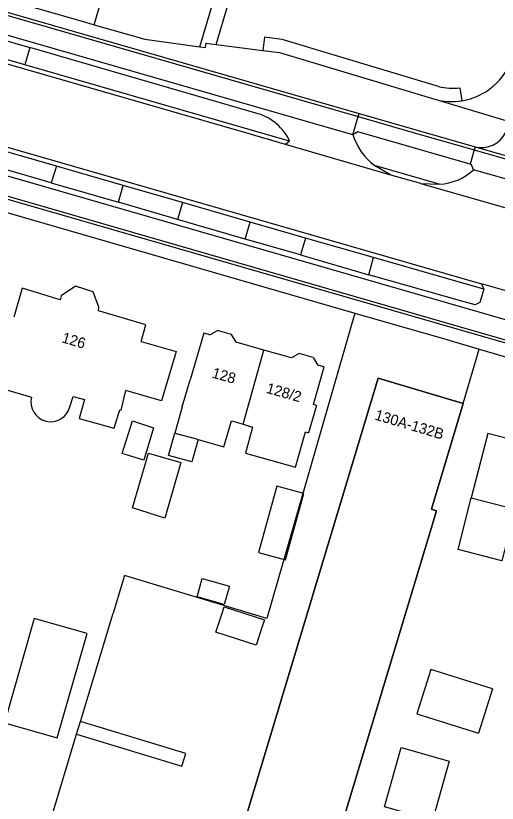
# Model space of a CAD drawing. Extents: x 194485 to 197793, y 468269 to 470822.
# Drawn here: x 195451.9 to 195506.4, y 469758.7 to 469847.8 of the extents above; entities that cross this region are included whole.
import ezdxf

# ---------------------------------------------------------------- set-up
doc = ezdxf.new("R2010")
doc.units = 0
for name, color, linetype in [('BGT grensvlak gebouwinstallatie plus 1', 7, 'Continuous'), ('BGT grensvlak onbegroeid terreindeel', 7, 'Continuous'), ('BGT grensvlak overig bouwwerk uitbreiding populatie', 7, 'Continuous'), ('BGT grensvlak pand op maaiveld', 7, 'Continuous'), ('BGT grensvlak pand op maaiveld LR', 7, 'Continuous'), ('BGT grensvlak vegetatieobject', 7, 'Continuous'), ('BGT grensvlak wegdeel', 7, 'Continuous'), ('BGT tekst huisnummerreeks', 7, 'Continuous'), ('GEM grensvlak beperking object', 7, 'Continuous')]:
    doc.layers.add(name, color=color, linetype=linetype)

msp = doc.modelspace()

# ---------------------------------------------------------------- linework, layer by layer
at = {"layer": 'BGT grensvlak gebouwinstallatie plus 1'}
for p, q in [((195469.18, 469798.038), (195469.878, 469800.578)), ((195472.527, 469799.871), (195471.819, 469797.329)), ((195471.819, 469797.329), (195469.18, 469798.038)), ((195474.533, 469778.088), (195475.225, 469780.202)), ((195475.225, 469780.202), (195475.471, 469780.954)), ((195475.471, 469780.954), (195480.034, 469779.461)), ((195480.034, 469779.461), (195479.823, 469778.814)), ((195479.823, 469778.814), (195479.096, 469776.595)), ((195479.096, 469776.595), (195474.533, 469778.088))]:
    msp.add_line(p, q, dxfattribs=at)
for points in [[(195508.392, 469791.968), (195510.27, 469799.25), (195505.307, 469800.531), (195503.429, 469793.248)], [(195481.44, 469794.584), (195479.36, 469787.086), (195482.403, 469786.242), (195484.483, 469793.74), (195481.44, 469794.584)], [(195453.99, 469779.634), (195450.605, 469767.837), (195456.567, 469766.127), (195459.952, 469777.923), (195453.99, 469779.634)]]:
    msp.add_lwpolyline(points, dxfattribs=at)
at = {"layer": 'BGT grensvlak onbegroeid terreindeel'}
for p, q in [((195460.767, 469846.765), (195463.011, 469854.476)), ((195472.731, 469844.278), (195474.612, 469850.613)), ((195502.134, 469839.645), (195502.371, 469838.164)), ((195502.521, 469803.925), (195504.309, 469810.087)), ((195459.205, 469767.96), (195462.912, 469780.239)), ((195458.771, 469766.524), (195459.205, 469767.96)), ((195454.458, 469752.24), (195458.771, 469766.524))]:
    msp.add_line(p, q, dxfattribs=at)
for points in [[(195474.581, 469844.535), (195476.241, 469850.129), (195474.612, 469850.613)], [(195499.706, 469839.785), (195482.048, 469845.086), (195480.022, 469845.347), (195479.831, 469843.859)], [(195490.258, 469814.15), (195480.282, 469779.617), (195464.191, 469784.475), (195462.912, 469780.239)], [(195458.771, 469766.524), (195470.698, 469762.923), (195471.132, 469764.359), (195459.205, 469767.96)]]:
    msp.add_lwpolyline(points, dxfattribs=at)
msp.add_arc((195501.238, 469845.236), 5.662, 254.29761, 279.10228, dxfattribs=at)
at = {"layer": 'BGT grensvlak overig bouwwerk uitbreiding populatie'}
msp.add_lwpolyline([(195472.981, 469784.137), (195476.059, 469783.283), (195475.485, 469781.213), (195472.406, 469782.068), (195472.981, 469784.137)], dxfattribs=at)
at = {"layer": 'BGT grensvlak pand op maaiveld'}
for p, q in [((195473.853, 469811.695), (195474.715, 469812.179)), ((195476.299, 469811.734), (195474.715, 469812.179)), ((195476.826, 469810.859), (195476.299, 469811.734)), ((195479.962, 469809.978), (195476.826, 469810.859)), ((195483.099, 469809.097), (195479.962, 469809.978)), ((195483.961, 469809.581), (195483.099, 469809.097)), ((195485.545, 469809.135), (195483.961, 469809.581)), ((195485.545, 469809.135), (195486.072, 469808.261)), ((195470.733, 469803.536), (195471.627, 469806.609)), ((195449.434, 469805.878), (195453.67, 469804.629)), ((195470.733, 469803.536), (195469.878, 469800.578)), ((195485.897, 469803.719), (195485.02, 469800.63)), ((195485.897, 469803.719), (195485.562, 469803.815)), ((195484.684, 469800.726), (195485.02, 469800.63)), ((195469.878, 469800.578), (195472.327, 469799.929)), ((195472.327, 469799.929), (195472.527, 469799.871)), ((195503.429, 469793.248), (195508.392, 469791.968)), ((195505.822, 469771.646), (195504.259, 469766.637))]:
    msp.add_line(p, q, dxfattribs=at)
for points in [[(195466.07, 469810.938), (195466.615, 469812.83), (195461.235, 469814.41), (195461.301, 469814.817), (195460.637, 469816.576), (195458.633, 469817.184), (195457.025, 469816.112), (195456.921, 469815.642), (195452.62, 469816.963), (195451.683, 469813.702)], [(195473.853, 469811.695), (195473.155, 469811.891), (195471.627, 469806.609)], [(195466.07, 469810.938), (195470.03, 469809.81), (195468.373, 469804.223), (195464.363, 469805.397)], [(195485.562, 469803.815), (195486.77, 469808.065), (195486.072, 469808.261)], [(195502.521, 469803.925), (195492.905, 469806.796), (195474.432, 469745.61)], [(195458.02, 469803.565), (195458.374, 469804.71), (195459.669, 469804.373), (195459.072, 469802.239), (195463.031, 469801.15), (195463.653, 469803.219), (195463.83, 469803.18), (195464.363, 469805.397)], [(195474.432, 469745.61), (195484.131, 469740.948), (195499.485, 469791.8), (195498.911, 469791.973), (195502.521, 469803.925)], [(195465.095, 469801.965), (195467.467, 469801.176), (195466.392, 469797.52), (195463.944, 469798.283), (195465.095, 469801.965)], [(195472.527, 469799.871), (195475.449, 469799.022), (195476.316, 469801.967), (195477.602, 469801.581)], [(195477.602, 469801.581), (195478.689, 469801.255), (195477.885, 469798.309), (195483.544, 469796.714), (195484.684, 469800.726)], [(195466.905, 469798.318), (195470.559, 469797.242), (195468.771, 469790.97), (195465.092, 469792.135), (195466.905, 469798.318)], [(195508.392, 469791.968), (195506.888, 469786.138), (195501.925, 469787.418), (195503.429, 469793.248)], [(195505.822, 469771.646), (195498.855, 469773.845), (195497.276, 469768.842), (195504.259, 469766.637)], [(195493.592, 469758.319), (195495.488, 469765.016), (195500.924, 469763.477), (195499.029, 469756.78), (195493.592, 469758.319)]]:
    msp.add_lwpolyline(points, dxfattribs=at)
msp.add_arc((195455.847, 469804.105), 2.239, 166.46684, 346.04405, dxfattribs=at)
at = {"layer": 'BGT grensvlak pand op maaiveld LR'}
msp.add_line((195477.602, 469801.581), (195479.962, 469809.978), dxfattribs=at)
at = {"layer": 'BGT grensvlak vegetatieobject'}
for p, q in [((195482.877, 469833.61), (195452.921, 469842.226)), ((195456.495, 469830.783), (195449.182, 469832.872)), ((195499.804, 469828.725), (195492.471, 469830.843)), ((195470.762, 469826.658), (195464.039, 469828.578)), ((195484.685, 469822.639), (195478.421, 469824.44)), ((195504.851, 469816.872), (195492.358, 469820.424))]:
    msp.add_line(p, q, dxfattribs=at)
at = {"layer": 'BGT grensvlak wegdeel'}
for p, q in [((195445.784, 469846.409), (195453.488, 469844.184)), ((195452.921, 469842.226), (195445.217, 469844.466)), ((195474.581, 469844.535), (195479.831, 469843.859)), ((195453.488, 469844.184), (195452.921, 469842.226)), ((195479.316, 469836.701), (195453.488, 469844.184)), ((195499.3, 469838.341), (195507.719, 469835.814)), ((195490.031, 469834.315), (195490.628, 469836.386)), ((195490.628, 469836.386), (195490.725, 469836.722)), ((195490.725, 469836.722), (195503.852, 469832.937)), ((195490.587, 469834.643), (195490.031, 469834.315)), ((195503.287, 469830.98), (195490.587, 469834.643)), ((195482.877, 469833.61), (195482.402, 469833.23)), ((195494.331, 469829.758), (195482.402, 469833.23)), ((195503.852, 469832.937), (195503.758, 469832.612)), ((195503.852, 469832.937), (195515.799, 469829.588)), ((195503.758, 469832.612), (195503.287, 469830.98)), ((195503.758, 469832.612), (195515.685, 469829.193)), ((195455.892, 469828.891), (195448.628, 469830.981)), ((195456.495, 469830.783), (195455.892, 469828.891)), ((195464.039, 469828.578), (195456.495, 469830.783)), ((195494.331, 469829.758), (195492.471, 469830.843)), ((195497.708, 469828.806), (195494.331, 469829.758)), ((195455.892, 469828.891), (195463.496, 469826.692)), ((195463.496, 469826.692), (195464.039, 469828.578)), ((195497.708, 469828.806), (195499.804, 469828.725)), ((195470.192, 469824.739), (195463.496, 469826.692)), ((195470.762, 469826.658), (195470.192, 469824.739)), ((195478.421, 469824.44), (195470.762, 469826.658)), ((195477.862, 469822.524), (195470.192, 469824.739)), ((195477.862, 469822.524), (195478.421, 469824.44)), ((195484.099, 469820.734), (195477.862, 469822.524)), ((195484.685, 469822.639), (195484.099, 469820.734)), ((195492.358, 469820.424), (195484.685, 469822.639)), ((195484.099, 469820.734), (195491.824, 469818.497)), ((195491.824, 469818.497), (195492.358, 469820.424)), ((195508.258, 469816.401), (195504.584, 469817.472)), ((195504.584, 469817.472), (195504.851, 469816.872)), ((195508.258, 469816.401), (195504.584, 469817.472)), ((195504.309, 469810.087), (195544.548, 469798.414))]:
    msp.add_line(p, q, dxfattribs=at)
for points in [[(195239.582, 469908.74), (195313.467, 469887.48), (195399.293, 469862.722), (195490.628, 469836.386)], [(195490.031, 469834.315), (195312.912, 469885.365), (195238.993, 469906.694)], [(195320.369, 469885.849), (195398.361, 469863.352), (195490.725, 469836.722)], [(195482.402, 469833.23), (195477.658, 469834.598), (195407.064, 469854.955)], [(195443.273, 469851.82), (195459.769, 469847.052), (195460.767, 469846.765)], [(195460.767, 469846.765), (195466.475, 469845.122), (195472.731, 469844.278)], [(195472.731, 469844.278), (195473.357, 469844.194), (195473.443, 469844.682), (195474.581, 469844.535)], [(195479.831, 469843.859), (195481.734, 469843.614), (195499.3, 469838.341)], [(195420.685, 469841.259), (195423.795, 469840.601), (195426.721, 469839.876), (195504.584, 469817.472)], [(195420.685, 469841.259), (195423.795, 469840.601), (195426.721, 469839.876), (195504.584, 469817.472)], [(195413.644, 469840.429), (195502.702, 469814.743), (195551.861, 469800.547), (195597.438, 469787.435), (195651.778, 469771.736)], [(195651.153, 469769.58), (195650.231, 469769.847), (195594.339, 469786.029), (195502.194, 469812.58), (195413.031, 469838.304)], [(195402.894, 469837.463), (195414.537, 469834.116), (195419.847, 469834.493), (195490.258, 469814.15)], [(195545.068, 469799.892), (195501.832, 469812.329), (195412.936, 469837.973)], [(195490.628, 469836.386), (195496.583, 469834.669), (195503.758, 469832.612)], [(195503.692, 469830.348), (195503.446, 469830.934), (195503.287, 469830.98)], [(195514.694, 469827.218), (195507.661, 469829.231), (195503.692, 469830.348)], [(195497.708, 469828.806), (195508.144, 469825.819), (195517.678, 469823.111)], [(195504.851, 469816.872), (195504.375, 469815.369), (195503.847, 469815.071), (195502.612, 469815.409), (195491.824, 469818.497)], [(195490.258, 469814.15), (195500.648, 469811.149), (195504.309, 469810.087)]]:
    msp.add_lwpolyline(points, dxfattribs=at)
for centre, radius, start, end in [((195501.238, 469845.242), 7.168, 279.09148, 342.35413), ((195501.238, 469845.242), 7.168, 254.31177, 279.09093), ((195477.603, 469831.134), 5.824, 49.01611, 72.89777), ((195477.583, 469831.114), 5.853, 25.24518, 48.99879), ((195504.544, 469835.967), 3.108, 257.13815, 332.9174), ((195496.807, 469836.484), 7.115, 197.74689, 232.44952), ((195499.461, 469835.016), 6.3, 273.12374, 312.19131)]:
    msp.add_arc(centre, radius, start, end, dxfattribs=at)
at = {"layer": 'GEM grensvlak beperking object'}
msp.add_lwpolyline([(195484.131, 469740.948), (195474.432, 469745.61), (195492.905, 469806.796), (195502.521, 469803.925), (195498.911, 469791.973), (195499.485, 469791.8), (195484.131, 469740.948)], dxfattribs=at)

# ---------------------------------------------------------------- texts
at = {"layer": 'BGT tekst huisnummerreeks'}
for s, rotation, p in [('126', 343.5, (195457.011, 469810.871)), ('128', 344.3, (195474.003, 469806.875)), ('128/2', 344.3, (195480.146, 469805.149)), ('130A-132B', 343.4, (195492.422, 469802.138))]:
    msp.add_text(s, height=1.2, rotation=rotation, dxfattribs=at).set_placement(p)

doc.saveas('drawing.dxf')
